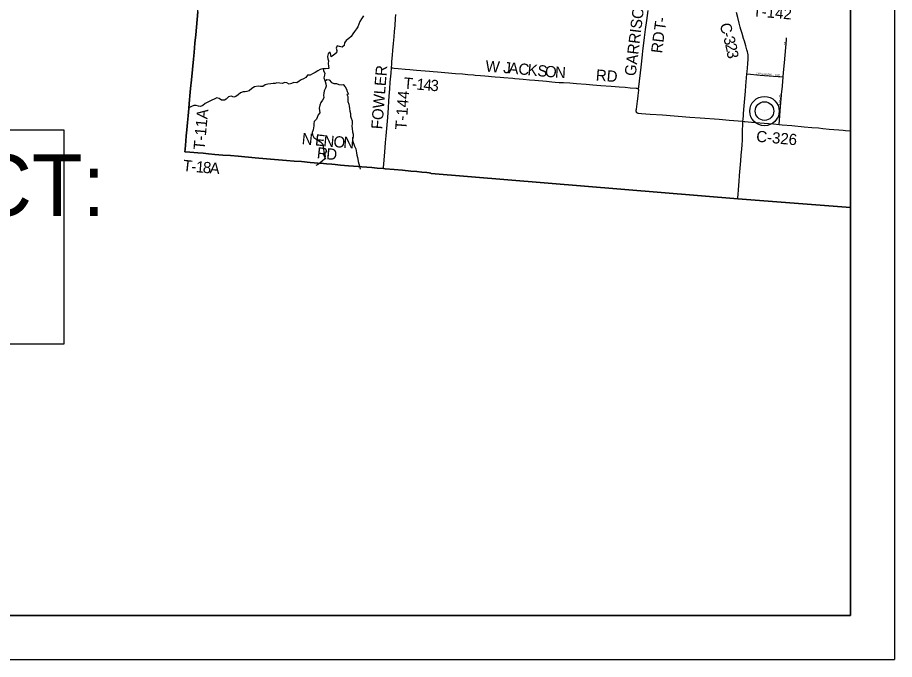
# Model space of a CAD drawing. Extents: x 0 to 680, y 0 to 440.
# Drawn here: x 218.9 to 288.5, y 173.9 to 224.8 of the extents above; entities that cross this region are included whole.
import ezdxf

# ---------------------------------------------------------------- set-up
doc = ezdxf.new("R2010")
doc.units = 0
for name, color, linetype in [('GM_X_Adjacent_County', 7, 'Continuous'), ('GM_X_County', 7, 'Continuous'), ('GM_X_County_Road', 7, 'Continuous'), ('GM_X_County_Road_Text', 7, 'Continuous'), ('GM_X_Minor_River', 7, 'Continuous'), ('GM_X_Township', 7, 'Continuous'), ('GM_X_Township_Road', 7, 'Continuous'), ('GM_X_Township_Road_Text', 7, 'Continuous'), ('GM_X_Township_Subdivision', 7, 'Continuous'), ('GM_X_Township_Subdivision_Text', 7, 'Continuous'), ('GM_X_Unincorporated', 7, 'Continuous'), ('GM_X_Unincorporated_Location', 7, 'Continuous'), ('SH_Data', 7, 'Continuous'), ('SH_Text', 7, 'Continuous')]:
    doc.layers.add(name, color=color, linetype=linetype)

msp = doc.modelspace()

# ---------------------------------------------------------------- linework, layer by layer
at = {"layer": 'GM_X_Adjacent_County'}
for points in [[(233.238, 225.303), (233.073, 223.478), (233.009, 222.8), (232.94, 222.073), (232.891, 221.541), (232.739, 219.894), (232.67, 219.217), (232.616, 218.635), (232.586, 218.297), (232.556, 218.006), (232.519, 217.619), (232.47, 217.038), (232.425, 216.516), (232.373, 215.911), (232.327, 215.446), (232.289, 215.027), (232.229, 214.401), (232.206, 214.182), (232.598, 214.144), (233.25, 214.088), (233.653, 214.057), (234.077, 214.02), (234.597, 213.973), (235.226, 213.923), (235.828, 213.875), (236.448, 213.822), (237.787, 213.708), (238.7, 213.624), (240.281, 213.495), (240.887, 213.445), (241.469, 213.4), (242.143, 213.338), (242.482, 213.307), (242.772, 213.28), (243.209, 213.241), (243.451, 213.222), (243.887, 213.185), (244.129, 213.163), (244.565, 213.124), (245.196, 213.075), (245.584, 213.048), (245.964, 213.022), (246.263, 212.993), (247.039, 212.926), (247.475, 212.885), (247.972, 212.84), (248.105, 212.828), (248.832, 212.762), (249.493, 212.708), (250.141, 212.651), (250.626, 212.606), (251.013, 212.572), (251.401, 212.534), (251.595, 212.508), (251.691, 212.489), (251.724, 212.478), (251.754, 212.463), (276.094, 210.437), (285.035, 209.752), (285.035, 415.359)], [(101.714, 177.346), (285.035, 177.346), (285.035, 209.752), (276.094, 210.437), (251.754, 212.463), (251.724, 212.478), (251.691, 212.489), (251.595, 212.508), (251.401, 212.534), (251.013, 212.572), (250.626, 212.606), (250.141, 212.651), (249.493, 212.708), (248.832, 212.762), (248.105, 212.828), (247.972, 212.84), (247.475, 212.885), (247.039, 212.926), (246.263, 212.993), (245.964, 213.022), (245.584, 213.048), (245.196, 213.075), (244.565, 213.124), (244.129, 213.163), (243.887, 213.185), (243.451, 213.222), (243.209, 213.241), (242.772, 213.28), (242.482, 213.307), (242.143, 213.338), (241.469, 213.4), (240.887, 213.445), (240.281, 213.495), (238.7, 213.624), (237.787, 213.708), (236.448, 213.822), (235.828, 213.875), (235.226, 213.923), (234.597, 213.973), (234.077, 214.02), (233.653, 214.057), (233.25, 214.088), (232.598, 214.144), (232.206, 214.182), (232.229, 214.401), (232.289, 215.027), (232.327, 215.446), (232.373, 215.911), (232.425, 216.516), (232.47, 217.038), (232.519, 217.619), (232.556, 218.006), (232.586, 218.297), (232.616, 218.635), (232.67, 219.217), (232.739, 219.894), (232.891, 221.541), (232.94, 222.073), (233.009, 222.8), (233.073, 223.478), (233.238, 225.303)], [(101.714, 177.346), (285.035, 177.346), (285.035, 209.752), (276.094, 210.437), (251.754, 212.463), (251.724, 212.478), (251.691, 212.489), (251.595, 212.508), (251.401, 212.534), (251.013, 212.572), (250.626, 212.606), (250.141, 212.651), (249.493, 212.708), (248.832, 212.762), (248.105, 212.828), (247.972, 212.84), (247.475, 212.885), (247.039, 212.926), (246.263, 212.993), (245.964, 213.022), (245.584, 213.048), (245.196, 213.075), (244.565, 213.124), (244.129, 213.163), (243.887, 213.185), (243.451, 213.222), (243.209, 213.241), (242.772, 213.28), (242.482, 213.307), (242.143, 213.338), (241.469, 213.4), (240.887, 213.445), (240.281, 213.495), (238.7, 213.624), (237.787, 213.708), (236.448, 213.822), (235.828, 213.875), (235.226, 213.923), (234.597, 213.973), (234.077, 214.02), (233.653, 214.057), (233.25, 214.088), (232.598, 214.144), (232.206, 214.182), (232.229, 214.401), (232.289, 215.027), (232.327, 215.446), (232.373, 215.911), (232.425, 216.516), (232.47, 217.038), (232.519, 217.619), (232.556, 218.006), (232.586, 218.297), (232.616, 218.635), (232.67, 219.217), (232.739, 219.894), (232.891, 221.541), (232.94, 222.073), (233.009, 222.8), (233.073, 223.478), (233.238, 225.303)]]:
    msp.add_lwpolyline(points, dxfattribs=at)
at = {"layer": 'GM_X_County'}
msp.add_lwpolyline([(233.238, 225.303), (233.073, 223.478), (233.009, 222.8), (232.94, 222.073), (232.891, 221.541), (232.739, 219.894), (232.67, 219.217), (232.616, 218.635), (232.586, 218.297), (232.556, 218.006), (232.519, 217.619), (232.47, 217.038), (232.425, 216.516), (232.373, 215.911), (232.327, 215.446), (232.289, 215.027), (232.229, 214.401), (232.206, 214.182), (232.598, 214.144), (233.25, 214.088), (233.653, 214.057), (234.077, 214.02), (234.597, 213.973), (235.226, 213.923), (235.828, 213.875), (236.448, 213.822), (237.787, 213.708), (238.7, 213.624), (240.281, 213.495), (240.887, 213.445), (241.469, 213.4), (242.143, 213.338), (242.482, 213.307), (242.772, 213.28), (243.209, 213.241), (243.451, 213.222), (243.887, 213.185), (244.129, 213.163), (244.565, 213.124), (245.196, 213.075), (245.584, 213.048), (245.964, 213.022), (246.263, 212.993), (247.039, 212.926), (247.475, 212.885), (247.972, 212.84), (248.105, 212.828), (248.832, 212.762), (249.493, 212.708), (250.141, 212.651), (250.626, 212.606), (251.013, 212.572), (251.401, 212.534), (251.595, 212.508), (251.691, 212.489), (251.724, 212.478), (251.754, 212.463), (276.094, 210.437), (285.035, 209.752), (285.035, 415.359)], dxfattribs=at)
at = {"layer": 'GM_X_County_Road'}
for points in [[(276.814, 220.364), (276.827, 220.533), (276.881, 221.158), (276.89, 221.246), (276.91, 221.489), (276.916, 221.635), (276.911, 221.782), (276.899, 221.88), (276.872, 222.024), (276.85, 222.119), (276.807, 222.287), (276.754, 222.483), (276.72, 222.601), (276.611, 222.958), (276.545, 223.19), (276.434, 223.562), (276.341, 223.881), (276.289, 224.065), (276.198, 224.408), (276.089, 224.838), (275.982, 225.252)], [(276.5, 216.602), (276.508, 216.763), (276.53, 217.051), (276.546, 217.225), (276.599, 217.827), (276.699, 218.988), (276.738, 219.424), (276.79, 220.051), (276.814, 220.364)], [(276.094, 210.437), (276.131, 210.9), (276.142, 211.045), (276.156, 211.238), (276.17, 211.432), (276.175, 211.528), (276.197, 211.819), (276.232, 212.303), (276.278, 212.885), (276.326, 213.465), (276.364, 213.901), (276.401, 214.385), (276.426, 214.724), (276.45, 215.113), (276.475, 215.744), (276.492, 216.472), (276.5, 216.602)], [(276.5, 216.602), (276.596, 216.594), (276.644, 216.59), (277.177, 216.544), (278.533, 216.422), (278.921, 216.392), (279.361, 216.354)], [(279.361, 216.354), (279.599, 216.333), (280.374, 216.262), (281.342, 216.173), (281.971, 216.114), (282.505, 216.069), (282.843, 216.035), (283.327, 215.989), (283.715, 215.957), (284.104, 215.924), (284.441, 215.895), (284.634, 215.881), (285.035, 215.849)]]:
    msp.add_lwpolyline(points, dxfattribs=at)
at = {"layer": 'GM_X_Minor_River'}
for points in [[(246.375, 224.968), (246.218, 224.727), (246.097, 224.521), (246.017, 224.326), (245.926, 224.113), (245.829, 223.948), (245.661, 223.731), (245.552, 223.543)], [(245.552, 223.543), (245.396, 223.337), (245.222, 223.167), (245.001, 223.01), (244.869, 222.833), (244.866, 222.626), (244.693, 222.497), (244.493, 222.553), (244.304, 222.591), (244.231, 222.414), (244.275, 222.218), (244.238, 222.04), (244.017, 221.865), (243.82, 221.719), (243.798, 221.886), (243.741, 222.082), (243.586, 221.965), (243.542, 221.758), (243.545, 221.562), (243.614, 221.407), (243.576, 221.194), (243.621, 220.968), (243.636, 220.79), (243.376, 220.758), (243.157, 220.76), (242.949, 220.716), (242.753, 220.617), (242.562, 220.483), (242.353, 220.367), (242.151, 220.263), (241.944, 220.271), (241.817, 220.077), (241.638, 219.967), (241.442, 219.886), (241.275, 219.787), (241.102, 219.647), (240.865, 219.691), (240.669, 219.599), (240.485, 219.56), (240.297, 219.645), (240.108, 219.695), (239.959, 219.596), (239.741, 219.634), (239.522, 219.643), (239.368, 219.609), (239.208, 219.593), (239.024, 219.572), (238.799, 219.545), (238.591, 219.488), (238.4, 219.372), (238.217, 219.369), (238.016, 219.383), (237.731, 219.339), (237.534, 219.199), (237.313, 219.03), (237.141, 218.961), (236.987, 218.939), (236.833, 218.941), (236.625, 218.866), (236.451, 218.691), (236.26, 218.568), (236.094, 218.523), (235.888, 218.591), (235.674, 218.534), (235.5, 218.352), (235.345, 218.271), (235.132, 218.292), (234.939, 218.419), (234.744, 218.463), (234.536, 218.365), (234.351, 218.284), (234.202, 218.197), (234.036, 218.122), (233.815, 218.006), (233.642, 217.865), (233.452, 217.767), (233.292, 217.811), (233.098, 217.866), (232.926, 217.845), (232.736, 217.776), (232.587, 217.707), (232.562, 217.691)], [(243.192, 220.76), (243.214, 220.611), (243.312, 220.42), (243.287, 220.266), (243.243, 220.065), (243.294, 219.916), (243.34, 219.767), (243.408, 219.571), (243.418, 219.393), (243.368, 219.221), (243.26, 219.033), (243.245, 218.825), (243.225, 218.671), (243.241, 218.457), (243.126, 218.287), (243.005, 218.098), (242.932, 217.886), (242.881, 217.655), (242.909, 217.453), (242.93, 217.269), (242.798, 217.116), (242.718, 216.915), (242.645, 216.762), (242.484, 216.586), (242.452, 216.426), (242.444, 216.254), (242.412, 216.082), (242.381, 215.929), (242.319, 215.716), (242.346, 215.514), (242.45, 215.311), (242.608, 215.196), (242.761, 215.099), (242.972, 214.978), (243.148, 214.792), (243.202, 214.376), (243.252, 214.185), (243.332, 213.959), (243.348, 213.804), (243.28, 213.591), (243.113, 213.427), (242.957, 213.299), (242.748, 213.141), (242.606, 213.09)], [(243.33, 219.8), (243.466, 219.914), (243.661, 219.894), (243.853, 219.69), (244.042, 219.616), (244.243, 219.608), (244.425, 219.522), (244.62, 219.508), (244.774, 219.518), (244.926, 219.338), (245.042, 219.147), (245.087, 218.962), (245.209, 218.765), (245.055, 218.737), (245.141, 218.57), (245.157, 218.41), (245.154, 218.173), (245.217, 217.97), (245.25, 217.81), (245.271, 217.607), (245.316, 217.393), (245.349, 217.221), (245.358, 217.013), (245.416, 216.846), (245.478, 216.638), (245.487, 216.436), (245.461, 216.223), (245.476, 216.021), (245.509, 215.759), (245.56, 215.587), (245.557, 215.373), (245.513, 215.154), (245.529, 215), (245.621, 214.779), (245.666, 214.624), (245.77, 214.403), (245.803, 214.249), (245.831, 214.088), (245.87, 213.921), (245.915, 213.737), (245.943, 213.582), (245.976, 213.404), (246.015, 213.213), (246.06, 213.029), (246.125, 212.796)]]:
    msp.add_lwpolyline(points, dxfattribs=at)
at = {"layer": 'GM_X_Township'}
msp.add_lwpolyline([(233.238, 225.303), (233.073, 223.478), (233.009, 222.8), (232.94, 222.073), (232.891, 221.541), (232.739, 219.894), (232.67, 219.217), (232.616, 218.635), (232.586, 218.297), (232.556, 218.006), (232.519, 217.619), (232.47, 217.038), (232.425, 216.516), (232.373, 215.911), (232.327, 215.446), (232.289, 215.027), (232.229, 214.401), (232.206, 214.182), (232.598, 214.144), (233.25, 214.088), (233.653, 214.057), (234.077, 214.02), (234.597, 213.973), (235.226, 213.923), (235.828, 213.875), (236.448, 213.822), (237.787, 213.708), (238.7, 213.624), (240.281, 213.495), (240.887, 213.445), (241.469, 213.4), (242.143, 213.338), (242.482, 213.307), (242.772, 213.28), (243.209, 213.241), (243.451, 213.222), (243.887, 213.185), (244.129, 213.163), (244.565, 213.124), (245.196, 213.075), (245.584, 213.048), (245.964, 213.022), (246.263, 212.993), (247.039, 212.926), (247.475, 212.885), (247.972, 212.84), (248.105, 212.828), (248.832, 212.762), (249.493, 212.708), (250.141, 212.651), (250.626, 212.606), (251.013, 212.572), (251.401, 212.534), (251.595, 212.508), (251.691, 212.489), (251.724, 212.478), (251.754, 212.463), (276.094, 210.437), (285.035, 209.752), (285.035, 308.609)], dxfattribs=at)
at = {"layer": 'GM_X_Township_Road'}
for points in [[(233.02, 222.915), (233.073, 223.478), (233.238, 225.303), (233.303, 225.988)], [(248.607, 220.839), (248.634, 221.169), (248.648, 221.363), (248.691, 221.847), (248.724, 222.234), (248.77, 222.767), (248.816, 223.299), (248.854, 223.735), (248.896, 224.218), (248.937, 224.753), (248.966, 225.088)], [(268.171, 219.173), (268.187, 219.195), (268.211, 219.233), (268.222, 219.255), (268.229, 219.278), (268.233, 219.302), (268.237, 219.328), (268.412, 220.9), (268.521, 221.867), (268.562, 222.205), (268.611, 222.59), (268.693, 223.266), (268.767, 223.894), (268.864, 224.617), (268.968, 225.388)], [(232.206, 214.182), (232.229, 214.401), (232.289, 215.027), (232.327, 215.446), (232.373, 215.911), (232.425, 216.516), (232.47, 217.038), (232.519, 217.619), (232.556, 218.006), (232.586, 218.297), (232.616, 218.635), (232.67, 219.216), (232.739, 219.894), (232.891, 221.541), (232.94, 222.074), (233.009, 222.8), (233.02, 222.915)], [(247.972, 212.84), (247.98, 212.933), (248.003, 213.223), (248.079, 214.141), (248.143, 214.914), (248.184, 215.446), (248.256, 216.316), (248.306, 216.895), (248.363, 217.669), (248.39, 218.201), (248.419, 218.588), (248.469, 219.168), (248.513, 219.699), (248.573, 220.423), (248.607, 220.839)], [(248.607, 220.839), (248.657, 220.841), (248.717, 220.838), (248.81, 220.832), (249.149, 220.799), (249.682, 220.748), (250.069, 220.714), (250.601, 220.668), (250.94, 220.64), (251.618, 220.579), (251.909, 220.552), (252.248, 220.522), (252.829, 220.471), (253.701, 220.406), (254.233, 220.36), (254.661, 220.324), (255.107, 220.286), (255.256, 220.273), (255.679, 220.237), (256.023, 220.21), (256.312, 220.181), (256.553, 220.158), (256.844, 220.134), (257.232, 220.104), (257.522, 220.079), (258.247, 220.016), (258.392, 220.005), (258.731, 219.972), (259.07, 219.946), (259.553, 219.907), (259.988, 219.871), (260.278, 219.846), (260.617, 219.816), (260.907, 219.785), (261.342, 219.738), (261.584, 219.714), (261.923, 219.691), (262.263, 219.674), (262.748, 219.649), (263.281, 219.612), (264.057, 219.55), (264.59, 219.504), (265.22, 219.454), (266.044, 219.389), (266.675, 219.341), (267.159, 219.302), (267.547, 219.271), (268.032, 219.232), (268.078, 219.224), (268.121, 219.21), (268.158, 219.188), (268.171, 219.173)], [(268.171, 219.173), (268.185, 219.156), (268.201, 219.115), (268.206, 219.069), (268.204, 219.021), (268.192, 218.925), (268.15, 218.587), (268.101, 218.202), (268.018, 217.564), (268.013, 217.524), (268.009, 217.478), (268.007, 217.425), (268.008, 217.402), (268.013, 217.373), (268.022, 217.346), (268.032, 217.326), (268.047, 217.308), (268.069, 217.288), (268.091, 217.275), (268.115, 217.264), (268.163, 217.25), (268.213, 217.242), (268.458, 217.226), (269.137, 217.178), (270.107, 217.107), (272.289, 216.94), (273.113, 216.873), (274.616, 216.759), (275.392, 216.693), (276.5, 216.602)], [(232.206, 214.182), (232.598, 214.144), (233.25, 214.088), (233.653, 214.057), (234.077, 214.02), (234.597, 213.973), (235.226, 213.923), (235.828, 213.875), (236.448, 213.822), (237.787, 213.708), (238.7, 213.624), (240.281, 213.495), (240.887, 213.445), (241.469, 213.4), (242.143, 213.338), (242.482, 213.307), (242.772, 213.28), (243.209, 213.241), (243.451, 213.222), (243.887, 213.185), (244.129, 213.163), (244.565, 213.124), (245.196, 213.075), (245.584, 213.048), (245.964, 213.022), (246.263, 212.993), (247.039, 212.926), (247.475, 212.885), (247.972, 212.84)], [(247.972, 212.84), (248.105, 212.828), (248.832, 212.762), (249.493, 212.708), (250.141, 212.651), (250.626, 212.606), (251.013, 212.572), (251.401, 212.534), (251.595, 212.508), (251.691, 212.489), (251.724, 212.478), (251.754, 212.463)]]:
    msp.add_lwpolyline(points, dxfattribs=at)
at = {"layer": 'GM_X_Township_Subdivision'}
for points in [[(279.696, 220.124), (279.726, 220.467), (279.795, 221.239), (279.952, 223.074), (279.964, 223.219)], [(276.814, 220.364), (276.844, 220.362), (277.864, 220.278), (279.644, 220.128), (279.696, 220.124)], [(279.595, 219.002), (279.605, 219.115), (279.661, 219.743), (279.696, 220.124)], [(279.361, 216.354), (279.364, 216.379), (279.388, 216.653), (279.485, 217.764), (279.595, 219.002)]]:
    msp.add_lwpolyline(points, dxfattribs=at)
at = {"layer": 'GM_X_Unincorporated'}
for radius in [1.165, 0.738]:
    msp.add_circle((278.206, 217.413), radius, dxfattribs=at)
at = {"layer": 'GM_X_Unincorporated_Location'}
msp.add_line((278.206, 217.413), (278.206, 217.413), dxfattribs=at)
at = {"layer": 'SH_Data'}
for p, q in [((288.52, 418.859), (288.52, 173.859)), ((285.02, 415.359), (285.02, 177.359)), ((47.02, 177.359), (285.02, 177.359)), ((43.52, 173.859), (288.52, 173.859))]:
    msp.add_line(p, q, dxfattribs=at)
at = {"layer": 'SH_Text'}
for points in [[(47.02, 415.359), (285.02, 415.359), (285.02, 177.359), (47.02, 177.359)], [(285.019, 415.359), (47.02, 415.359), (47.02, 177.359), (285.019, 177.359)], [(170.371, 215.926), (222.596, 215.926), (222.596, 198.912), (170.371, 198.912)]]:
    msp.add_lwpolyline(points, close=True, dxfattribs=at)

# ---------------------------------------------------------------- texts
at = {"layer": 'GM_X_County_Road_Text'}
for s, height, rotation, p in [('C', 0.889, 284.49346, (274.642, 224.293)), ('-', 0.889, 285.98438, (274.832, 223.562)), ('3', 0.889, 285.76312, (274.932, 223.212)), ('2', 0.889, 282.98039, (275.078, 222.695)), ('3', 0.889, 278.62431, (275.198, 222.179)), ('C-326', 0.8894, 354.83126, (277.523, 214.983))]:
    msp.add_text(s, height=height, rotation=rotation, dxfattribs=at).set_placement(p)
at = {"layer": 'GM_X_Township_Road_Text'}
for s, height, rotation, p in [('GARRISON', 0.8894, 83.02335, (267.98, 220.159)), ('T-142', 0.8894, 354.96089, (277.24, 224.951)), ('-', 0.889, 82.22676, (270.404, 224.421)), ('T', 0.889, 82.21929, (270.314, 223.761)), ('RD', 0.8894, 83.11823, (270.081, 221.973)), ('W', 0.889, 354.99331, (256.035, 220.562)), ('J', 0.889, 354.80526, (257.452, 220.445)), ('FOWLER', 0.8894, 85.5252, (247.878, 215.947)), ('A', 0.889, 354.80698, (257.868, 220.407)), ('C', 0.889, 354.80593, (258.648, 220.336)), ('K', 0.889, 354.8061, (259.375, 220.27)), ('S', 0.889, 354.80989, (260.155, 220.199)), ('O', 0.889, 354.97334, (260.755, 220.145)), ('N', 0.889, 356.73671, (261.564, 220.074)), ('RD', 0.8894, 355.56388, (264.799, 219.844)), ('T', 0.889, 355.0698, (249.542, 219.21)), ('1', 0.889, 355.10407, (250.569, 219.122)), ('4', 0.889, 355.20333, (251.117, 219.075)), ('3', 0.889, 355.60303, (251.67, 219.029)), ('-', 0.889, 355.07295, (250.205, 219.153)), ('T-144', 0.8894, 85.56834, (249.78, 215.902)), ('T-11A', 0.8894, 84.65303, (233.774, 214.308)), ('N', 0.889, 354.32239, (241.461, 214.798)), ('E', 0.889, 354.32309, (242.512, 214.694)), ('N', 0.889, 354.65846, (243.18, 214.628)), ('O', 0.889, 356.18762, (243.985, 214.553)), ('N', 0.889, 356.18508, (244.766, 214.501)), ('R', 0.889, 353.74881, (242.654, 213.669)), ('D', 0.889, 355.30853, (243.406, 213.587)), ('T', 0.889, 353.73719, (232.017, 212.669)), ('-', 0.889, 354.87098, (232.697, 212.594)), ('1', 0.889, 355.10317, (233.065, 212.561)), ('8', 0.889, 355.21267, (233.613, 212.514)), ('A', 0.889, 355.24482, (234.159, 212.468))]:
    msp.add_text(s, height=height, rotation=rotation, dxfattribs=at).set_placement(p)
at = {"layer": 'GM_X_Township_Subdivision_Text'}
for s, rotation, p in [('ST', 86.42578, (279.897, 222.628)), ('CHICKASAW', 355.23636, (277.553, 220.333)), ('AVE', 354.09695, (279.04, 220.215)), ('MANETE', 85.07188, (279.479, 217.907))]:
    msp.add_text(s, height=0.1482, rotation=rotation, dxfattribs=at).set_placement(p)
at = {"layer": 'SH_Text'}
msp.add_text('BEGIN PROJECT:', height=4.9, dxfattribs=at).set_placement((171.291, 209.075))

doc.saveas('drawing.dxf')
